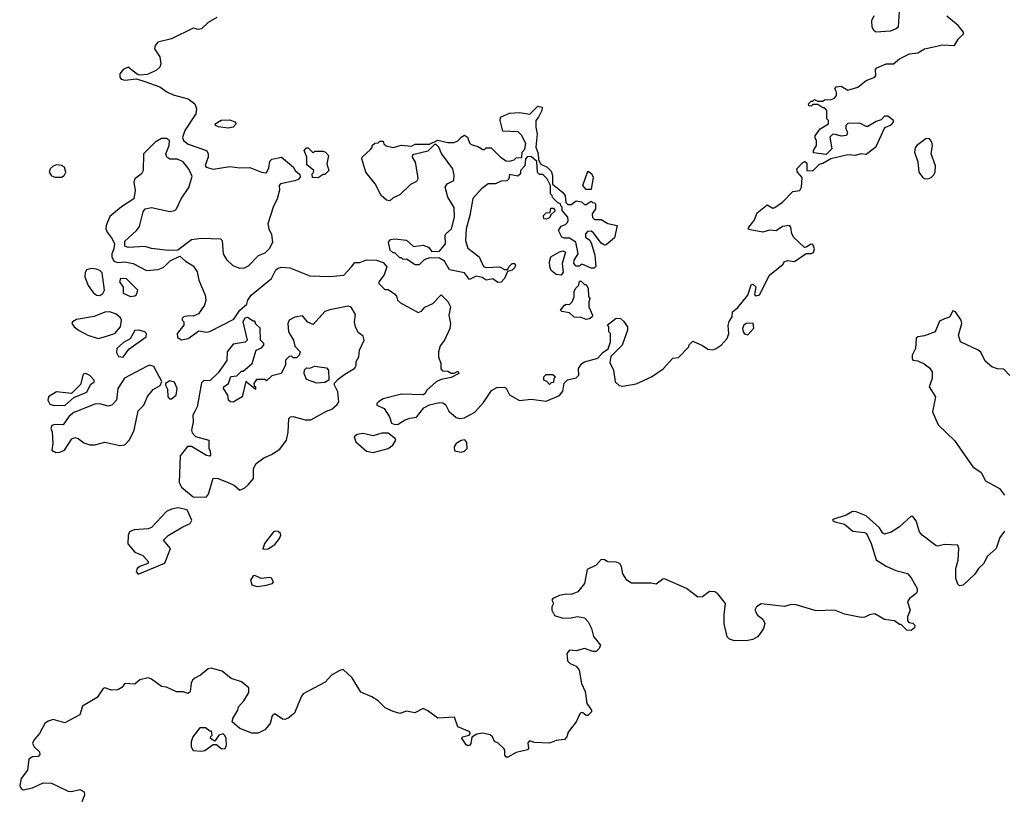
# Model space of a CAD drawing. Extents: x 2106670 to 2323771, y 35271 to 224896.
# Tile 286 of 419: x 2305514 to 2311425, y 120915 to 125569. Entities that reach past the tile are written whole.
import ezdxf

# ---------------------------------------------------------------- set-up
doc = ezdxf.new("R2010")
doc.units = 0

msp = doc.modelspace()

# ---------------------------------------------------------------- linework, layer by layer
at = {"layer": '0CON20XD'}
for points in [[(2310796.7, 125685), (2310787.5, 125525), (2310776.1, 125513.9), (2310739.3, 125500.7), (2310655, 125493.8), (2310642.7, 125502.7), (2310632, 125525), (2310630, 125565), (2310642.5, 125595)], [(2306697.3, 125582.7), (2306645, 125552.5), (2306605, 125513.3), (2306585, 125510), (2306555, 125517.5), (2306425, 125454.3), (2306343.8, 125435), (2306326.2, 125415), (2306323.8, 125395), (2306355.5, 125345.5), (2306361.9, 125305), (2306355, 125284), (2306335, 125266), (2306280.4, 125239.5), (2306236.1, 125236.1), (2306220.8, 125240.8), (2306185, 125268.8), (2306165, 125283.3), (2306135, 125270), (2306116, 125245), (2306114.2, 125224.2), (2306122.5, 125212.5), (2306145, 125206), (2306215, 125213.3), (2306265, 125198.8), (2306355, 125166.7), (2306396.3, 125136.3), (2306435, 125119.1), (2306525, 125094.2), (2306565, 125063.8), (2306575.8, 125035), (2306570.8, 125005), (2306505, 124903.3), (2306491.7, 124861.7), (2306496.7, 124845), (2306525, 124821.2), (2306636.2, 124785), (2306645.6, 124765.6), (2306645.7, 124745), (2306627.5, 124695), (2306633.8, 124683.8), (2306675, 124671.2), (2306775, 124688), (2306835, 124680), (2306895, 124681.2), (2306965, 124653.3), (2306995, 124650), (2307009.3, 124680.7), (2307015, 124720), (2307028.3, 124731.7), (2307085, 124743.3), (2307156.7, 124685), (2307166.2, 124666.2), (2307195, 124640), (2307197.5, 124625), (2307185, 124610), (2307165, 124602.5), (2307080, 124585), (2307072.5, 124575), (2307073, 124547), (2307059.2, 124495), (2307035.8, 124445), (2307003.8, 124345), (2307008.8, 124315), (2307025, 124280), (2307032.5, 124235), (2307013, 124197), (2306985, 124167.5), (2306945, 124151.2), (2306885, 124090), (2306862.3, 124077.7), (2306835, 124075.8), (2306795, 124091.9), (2306758.6, 124125), (2306737.1, 124165), (2306731.7, 124241.7), (2306721.7, 124251.7), (2306605, 124255.7), (2306545, 124248), (2306463.6, 124186.4), (2306405, 124183.8), (2306305, 124195.6), (2306265, 124207.1), (2306165, 124202.5), (2306145, 124210), (2306145, 124240), (2306215, 124303.8), (2306232.4, 124327.6), (2306254.6, 124415.4), (2306266.5, 124433.5), (2306305, 124442.9), (2306415, 124418.8), (2306445, 124423.3), (2306455, 124433.3), (2306484.2, 124495), (2306528.9, 124561.1), (2306548.3, 124628.3), (2306530.9, 124670.9), (2306495.6, 124715.6), (2306462.1, 124732.1), (2306415, 124732.2), (2306398, 124745), (2306390.8, 124765), (2306412, 124815), (2306413.3, 124843.3), (2306395.6, 124855.6), (2306365, 124856.7), (2306326.2, 124835), (2306257.5, 124765), (2306255.8, 124665), (2306245, 124644), (2306205.9, 124614.1), (2306198.8, 124595), (2306207.1, 124545), (2306198.6, 124495), (2306124.8, 124445.2), (2306055, 124388.1), (2306032.5, 124335), (2306032, 124315), (2306040, 124295), (2306070, 124255), (2306082.5, 124225), (2306080, 124195), (2306066.7, 124165), (2306066.7, 124145), (2306079.3, 124119.3), (2306102.3, 124112.3), (2306145, 124116), (2306195, 124106.9), (2306275, 124064.4), (2306345, 124070.6), (2306375, 124082.5), (2306392.2, 124097.8), (2306417.7, 124122.3), (2306475, 124150), (2306509.6, 124119.5), (2306555, 124091.2), (2306580, 124055), (2306589.2, 124005), (2306628.1, 123915), (2306631.4, 123885), (2306624.3, 123855.7), (2306587, 123803), (2306555, 123790), (2306525, 123792.5), (2306500, 123785), (2306490, 123775), (2306490, 123765), (2306500, 123755), (2306500, 123735), (2306460, 123685), (2306461.7, 123661.7), (2306485, 123648.8), (2306525, 123656.7), (2306588.3, 123701.7), (2306635, 123694), (2306655, 123698), (2306798.9, 123771.1), (2306835, 123825.8), (2306878.3, 123861.7), (2306883.8, 123885), (2306904, 123915), (2307024.6, 124015.4), (2307052.4, 124067.6), (2307065, 124078.8), (2307085, 124084), (2307135, 124080), (2307255, 124032), (2307375, 124027.5), (2307460, 124035), (2307506.7, 124085), (2307525, 124112.5), (2307555, 124112.5), (2307595, 124127.5), (2307655, 124126.7), (2307695, 124112.5), (2307717.5, 124085), (2307701.7, 124038.3), (2307670, 123995), (2307670, 123985), (2307705, 123950), (2307725, 123950), (2307763, 123923), (2307775, 123910), (2307782.5, 123885), (2307799.3, 123869.3), (2307905, 123812.5), (2307925, 123820), (2307946.4, 123843.6), (2307995, 123866.2), (2308045, 123918.8), (2308085, 123877.5), (2308099.4, 123845), (2308090.8, 123795), (2308099.2, 123745), (2308095.8, 123715), (2308065, 123646.7), (2308038.3, 123611.7), (2308028, 123575), (2308028.8, 123545), (2308042.5, 123505), (2308043, 123473), (2308051.7, 123461.7), (2308085, 123460), (2308105, 123447.5), (2308121.7, 123448.3), (2308145, 123460), (2308150, 123445), (2308105, 123422.5), (2308045, 123410), (2308013.9, 123396.1), (2307957.5, 123345), (2307946.7, 123323.3), (2307935, 123317.5), (2307805, 123321.2), (2307695, 123293.3), (2307667.5, 123275), (2307657.5, 123265), (2307657.5, 123255), (2307702.5, 123235), (2307733.3, 123185), (2307745, 123147.5), (2307765, 123140), (2307785, 123142.5), (2307827.5, 123167.5), (2307855, 123178.8), (2307895, 123183.8), (2307939.3, 123240.7), (2307975, 123257.5), (2308035, 123271.2), (2308055, 123270), (2308069.6, 123259.5), (2308090.7, 123220.7), (2308135, 123181.4), (2308155, 123175.7), (2308185, 123180.6), (2308245.3, 123214.7), (2308297.4, 123272.6), (2308347, 123343), (2308378.3, 123361.7), (2308423, 123363), (2308435, 123357.5), (2308455, 123317.5), (2308515, 123284.3), (2308585, 123291.4), (2308675, 123280), (2308755, 123313.3), (2308775, 123340), (2308781.7, 123388.3), (2308801.7, 123408.3), (2308855, 123420), (2308870, 123435), (2308867.5, 123475), (2308887.5, 123505), (2308905, 123516.7), (2308985, 123537.5), (2309015, 123571.2), (2309046.2, 123593.8), (2309060, 123635), (2309060, 123685), (2309050, 123695), (2309050, 123725), (2309040, 123735), (2309095, 123777.5), (2309120, 123775), (2309139.6, 123759.5), (2309162.5, 123725), (2309162.5, 123705), (2309130, 123615), (2309061.7, 123548.3), (2309057.5, 123512.5)], [(2309057.5, 123512.5), (2309078.8, 123465), (2309088.8, 123395), (2309113, 123373), (2309135, 123370.8), (2309215, 123384.3), (2309306, 123425), (2309376.8, 123473.2), (2309435, 123537.5), (2309468.3, 123541.7), (2309530, 123605), (2309530, 123615), (2309555, 123640), (2309613.6, 123613.6), (2309645, 123591.2), (2309675, 123588), (2309695, 123596), (2309724.2, 123615.8), (2309760, 123655), (2309770, 123685), (2309767, 123733), (2309773, 123757), (2309790, 123785), (2309792.5, 123815), (2309825, 123842.5), (2309884.3, 123915.7), (2309905, 123977.5), (2309915, 123982.5), (2309933.3, 123965), (2309925, 123920), (2309935, 123912.5), (2309955, 123917.5), (2310015.8, 124035), (2310097.7, 124102.3), (2310104, 124116), (2310125.9, 124124.1), (2310165, 124117.5), (2310235, 124166.7), (2310265, 124165.6), (2310278.2, 124171.8), (2310285.5, 124195), (2310275, 124219.2), (2310265, 124221.4), (2310235.9, 124204.1), (2310225, 124202.5), (2310161.2, 124261.2), (2310148.8, 124285), (2310143.3, 124325), (2310135, 124333.3), (2310092.5, 124327.5), (2310055, 124301.2), (2310015, 124306), (2309975, 124293.6), (2309898.3, 124308.3), (2309887.5, 124315), (2309890, 124325), (2309922.5, 124365), (2309940.9, 124409.1), (2310001.7, 124458.3), (2310035, 124438.8), (2310047.7, 124442.3), (2310092.5, 124475), (2310155, 124537.5), (2310197.5, 124545), (2310206.7, 124565), (2310211.7, 124621.7), (2310183.3, 124655), (2310180, 124675), (2310215, 124712.5), (2310227.5, 124717.5), (2310238.3, 124708.3), (2310240, 124665), (2310275, 124662.5), (2310315, 124702.5), (2310335, 124707.5), (2310383.8, 124736.2), (2310485, 124760.6), (2310533.9, 124756.1), (2310565, 124766.7), (2310595, 124762.5), (2310655, 124807.5), (2310707, 124923), (2310745, 124937.5), (2310760, 124955), (2310760, 124965), (2310725, 124990), (2310705, 124990), (2310685, 124967.5), (2310655, 124957.5), (2310605, 124927.5), (2310595, 124927.5), (2310558.3, 124948.3), (2310485, 124946.7), (2310472.5, 124935), (2310472.5, 124915), (2310482.5, 124895), (2310477.5, 124875), (2310445, 124870), (2310410.7, 124880.7), (2310395, 124882.5), (2310377.5, 124865), (2310390, 124795), (2310355, 124760), (2310280, 124770), (2310280, 124785), (2310297.5, 124815), (2310297.5, 124845), (2310288.3, 124858.3), (2310288.3, 124871.7), (2310320, 124915), (2310370, 124945), (2310370, 124965), (2310360, 124975), (2310360, 125025), (2310345, 125040), (2310335, 125040), (2310305, 125060), (2310275, 125060), (2310265, 125050), (2310251.7, 125051.7), (2310250, 125065), (2310265, 125080), (2310275, 125080), (2310285, 125090), (2310305, 125080), (2310335, 125080), (2310345, 125087.5), (2310385, 125090), (2310405, 125097.5), (2310417.5, 125115), (2310417.5, 125135), (2310407.5, 125155), (2310415, 125166.7), (2310445, 125170), (2310485, 125146.2), (2310545, 125164), (2310595, 125204), (2310646.7, 125225), (2310653.3, 125235), (2310650.7, 125269.3), (2310659.3, 125280.7), (2310715, 125303.3), (2310760, 125305), (2310795, 125333.3), (2310856.1, 125363.9), (2310905, 125371.2), (2310946.1, 125393.9), (2311055, 125418.8), (2311125, 125413.8), (2311147, 125453), (2311180, 125485), (2311180, 125495), (2311147.5, 125535), (2311080.3, 125590.3)], [(2308385, 123991.2), (2308355, 124013.8), (2308315, 124006), (2308291.1, 124021.1), (2308255, 124029.2), (2308215, 124010), (2308185, 124050), (2308095, 124067.5), (2308065, 124120), (2308035, 124137.5), (2307975, 124140), (2307941.2, 124128.8), (2307912.5, 124097.5), (2307887.7, 124097.7), (2307835, 124132.5), (2307815, 124130), (2307805, 124140), (2307795, 124140), (2307765, 124170), (2307755, 124170), (2307737, 124187), (2307728.8, 124235), (2307740, 124250), (2307765, 124254), (2307835, 124246.2), (2307878.3, 124208.3), (2307935, 124216.2), (2307967.5, 124205), (2307988.3, 124178.3), (2308035, 124180), (2308070, 124225), (2308067.5, 124275), (2308072.5, 124285), (2308106.7, 124315), (2308123.3, 124385), (2308123, 124443), (2308083.3, 124505), (2308067.5, 124565), (2308080, 124585), (2308120, 124605), (2308122.5, 124635), (2308113.3, 124675), (2308046.4, 124766.4), (2308030, 124805), (2308015, 124820), (2308005, 124820), (2307965, 124780), (2307871.7, 124758.3), (2307870, 124745), (2307887.5, 124715), (2307902, 124632), (2307903.8, 124615), (2307895, 124597.5), (2307859.6, 124580.5), (2307795, 124518), (2307755, 124500.8), (2307735, 124482.5), (2307715, 124485.8), (2307683.8, 124515), (2307647.5, 124585), (2307592.5, 124655), (2307567.5, 124735), (2307570, 124745), (2307619.3, 124790.7), (2307630, 124805), (2307630, 124815), (2307645, 124827.5), (2307665, 124830), (2307675, 124840), (2307695, 124840), (2307700, 124825), (2307713, 124813), (2307755, 124802.5), (2307805, 124816.7), (2307865, 124810), (2307888.3, 124821.7), (2307975, 124822.5), (2308025, 124846.2), (2308085, 124832.5), (2308123, 124833), (2308145, 124842.5), (2308163.3, 124865), (2308185, 124875.8), (2308201.2, 124865), (2308215, 124830), (2308225, 124820), (2308265, 124807.5), (2308295, 124790), (2308305, 124790), (2308315, 124800), (2308345, 124800), (2308400, 124745), (2308435, 124722.5), (2308455, 124720), (2308481.7, 124728.3), (2308495, 124740), (2308528.3, 124741.7), (2308530, 124775), (2308547, 124793), (2308553, 124827), (2308526.1, 124876.1), (2308506.1, 124896.1), (2308415, 124900), (2308397.5, 124965), (2308400, 124985), (2308455, 125008.8), (2308515, 125011.2), (2308577, 125003), (2308625, 125050), (2308650, 125045), (2308647.5, 125025), (2308627.5, 124985), (2308612.5, 124965), (2308612.5, 124925), (2308620, 124885), (2308613.3, 124805), (2308626.4, 124766.4), (2308628.3, 124728.3), (2308641.7, 124701.7), (2308680, 124685), (2308705, 124660), (2308712.5, 124635), (2308711.7, 124581.7), (2308772.5, 124535), (2308787.5, 124515), (2308792.5, 124472.5), (2308805, 124460), (2308825, 124460), (2308855, 124482.5), (2308887, 124477), (2308905, 124460), (2308915, 124460), (2308945, 124480), (2308951.7, 124471.7), (2308965, 124470), (2308970, 124465), (2308970, 124435), (2308950, 124405), (2308951.7, 124381.7), (2308965, 124370), (2309005, 124370), (2309045, 124346.7), (2309100, 124335), (2309085, 124260), (2309035, 124217.5), (2309025, 124216.7), (2309005, 124227.5), (2308959.3, 124289.3), (2308945, 124300), (2308921.7, 124298.3), (2308910, 124285), (2308910, 124265), (2308936.4, 124246.4), (2308947.5, 124225), (2308966.4, 124156.4), (2308971.7, 124088.3), (2308961.7, 124078.3), (2308945, 124077.5), (2308895, 124100), (2308885, 124100), (2308875, 124090), (2308855, 124090), (2308840, 124105), (2308842.5, 124125), (2308866.7, 124165), (2308853.3, 124233.3), (2308815, 124257.5), (2308785, 124257.5), (2308767.5, 124265), (2308747.5, 124305), (2308765, 124330), (2308790.7, 124339.3), (2308800.4, 124349.5), (2308806.2, 124365), (2308804, 124384), (2308770, 124425), (2308770, 124445), (2308761.7, 124451.7), (2308760, 124465), (2308745, 124470), (2308711.7, 124501.7), (2308710, 124515), (2308700, 124525), (2308700, 124575), (2308680, 124615), (2308655, 124640), (2308635, 124640), (2308621.7, 124651.7), (2308618.3, 124718.3), (2308587, 124747), (2308561.7, 124748.3), (2308550, 124735), (2308547, 124693), (2308520, 124665), (2308520, 124645), (2308505, 124630), (2308455, 124640), (2308450, 124615), (2308438.3, 124601.7), (2308405, 124600), (2308370, 124585), (2308326.4, 124583.6), (2308286.1, 124553.9), (2308234.3, 124495.7), (2308216, 124395), (2308193.8, 124315), (2308190, 124245), (2308205, 124197.5), (2308272.5, 124145), (2308298.3, 124088.3), (2308315, 124082.5), (2308395, 124086.7), (2308425, 124070), (2308445, 124070), (2308450, 124085), (2308470, 124105), (2308486.7, 124106.7), (2308490, 124095), (2308485, 124080), (2308470, 124065), (2308441.7, 124058.3), (2308423.8, 124015), (2308405, 123993.8), (2308385, 123991.2)], [(2306765, 124918.8), (2306707, 124927), (2306690, 124935), (2306687.5, 124945), (2306723, 124967), (2306775, 124968.8), (2306806.1, 124956.1), (2306812.5, 124945), (2306795, 124924), (2306765, 124918.8)], [(2310965, 124613.8), (2310985, 124621.2), (2311002.1, 124637.9), (2311009.4, 124655), (2311011.7, 124691.7), (2310986.2, 124765), (2310993.8, 124815), (2310988.8, 124835), (2310975, 124853.3), (2310955, 124856.2), (2310898.8, 124815), (2310889.6, 124800.5), (2310886.2, 124775), (2310906.1, 124716.1), (2310911.2, 124655), (2310933.3, 124625), (2310946.1, 124616.1), (2310965, 124613.8)], [(2307305, 124620), (2307271.7, 124621.7), (2307270, 124645), (2307278.3, 124651.7), (2307280, 124665), (2307238.3, 124698.3), (2307237.5, 124745), (2307222.5, 124785), (2307235, 124800), (2307245, 124800), (2307275, 124770), (2307285, 124780), (2307335, 124780), (2307350, 124775), (2307367.5, 124755), (2307356.7, 124705), (2307370, 124665), (2307345, 124640), (2307335, 124640), (2307305, 124620)], [(2305765, 124624.3), (2305780, 124635), (2305790.8, 124655), (2305783.8, 124685), (2305765, 124694.4), (2305735, 124697.8), (2305715, 124690.8), (2305697.5, 124675), (2305691.4, 124655), (2305705, 124632.5), (2305725, 124624.4), (2305765, 124624.3)], [(2308945, 124550), (2308915, 124550), (2308893.6, 124573.6), (2308925, 124660), (2308946.4, 124646.4), (2308956.2, 124625), (2308945, 124550)], [(2308675, 124372.5), (2308660, 124375), (2308657.5, 124395), (2308675, 124410), (2308698.3, 124411.7), (2308701.7, 124438.3), (2308718.3, 124438.3), (2308728.3, 124421.7), (2308701.7, 124398.3), (2308695, 124380), (2308675, 124372.5)], [(2308765, 124036.7), (2308735, 124040), (2308704.5, 124064.5), (2308695.8, 124085), (2308694.3, 124115), (2308702.5, 124145), (2308754.3, 124175.7), (2308775, 124181.2), (2308790, 124175), (2308770, 124105), (2308776.1, 124053.9), (2308765, 124036.7)], [(2305995, 123913.3), (2306013.3, 123925), (2306023.8, 123945), (2306009.6, 124049.5), (2305994.1, 124064.1), (2305972.7, 124072.7), (2305944.3, 124075.7), (2305915, 124068), (2305907.3, 124052.7), (2305905.7, 124025), (2305925, 123973.3), (2305955, 123932), (2305975, 123916.2), (2305995, 123913.3)], [(2306178.3, 123908.3), (2306205, 123912.5), (2306215, 123920), (2306222.5, 123945), (2306155, 124013.8), (2306120, 124015), (2306112.9, 123995), (2306134.2, 123964.2), (2306135, 123927.5), (2306178.3, 123908.3)], [(2308915, 123770), (2308885, 123782.5), (2308843, 123783), (2308815, 123810), (2308768.3, 123818.3), (2308760, 123825), (2308783.9, 123856.1), (2308795, 123862.5), (2308815, 123860), (2308830, 123875), (2308842.5, 123905), (2308843, 123937), (2308850, 123955), (2308870, 123975), (2308875, 124000), (2308885, 124000), (2308905, 123980), (2308915, 123980), (2308927, 123957), (2308928.3, 123908.3), (2308937.5, 123895), (2308930, 123875), (2308930, 123845), (2308952.5, 123795), (2308950, 123785), (2308935, 123773.3), (2308915, 123770)], [(2306625, 122704.2), (2306635, 122706.7), (2306647.7, 122722.3), (2306675, 122817.5), (2306705, 122816.7), (2306780, 122785), (2306803.6, 122773.6), (2306835, 122746.7), (2306865, 122760), (2306885, 122778), (2306917.5, 122815), (2306918, 122875), (2306933.3, 122905), (2306979.6, 122940.5), (2307025, 122958.8), (2307075, 122992.5), (2307116.2, 123045), (2307125.9, 123094.1), (2307130, 123175), (2307140, 123185), (2307155, 123187.5), (2307228.3, 123168.3), (2307261.7, 123168.3), (2307355, 123220), (2307388.3, 123231.7), (2307420.4, 123259.5), (2307428.8, 123275), (2307423.3, 123335), (2307403.3, 123375), (2307403, 123387), (2307425, 123412.5), (2307465, 123442.5), (2307525, 123477.5), (2307533.3, 123495), (2307533, 123517), (2307550, 123545), (2307553.8, 123585), (2307582.5, 123645), (2307575, 123670), (2307545, 123692.5), (2307528.8, 123725), (2307523.8, 123755), (2307529.3, 123799.3), (2307503, 123843), (2307485, 123850), (2307375, 123827.5), (2307345, 123817.5), (2307275, 123740), (2307243.6, 123753.6), (2307211.7, 123791.7), (2307165, 123783.3), (2307132.5, 123765), (2307123.3, 123745), (2307127.5, 123695), (2307157.5, 123645), (2307165, 123610), (2307197.5, 123575), (2307192.5, 123555), (2307175, 123540), (2307155, 123540), (2307145, 123550), (2307131.7, 123548.3), (2307110, 123525), (2307110, 123495), (2307083.6, 123446.4), (2307028.3, 123431.7), (2306995, 123402.5), (2306985, 123410), (2306935, 123410), (2306920, 123385), (2306921.7, 123371.7), (2306930, 123365), (2306930, 123350), (2306871.7, 123398.3), (2306850, 123305), (2306795, 123273.3), (2306780, 123275), (2306767.5, 123285), (2306762.5, 123315), (2306737.5, 123355), (2306740, 123365), (2306767.5, 123385), (2306781.7, 123428.3), (2306818.3, 123431.7), (2306845, 123460), (2306855, 123460), (2306910, 123505), (2306932.5, 123585), (2306965, 123600), (2306980, 123615), (2306980, 123625), (2306960, 123645), (2306958.3, 123718.3), (2306931.7, 123741.7), (2306925, 123760), (2306915, 123760), (2306881.7, 123781.7), (2306865, 123777.5), (2306853.3, 123755), (2306880, 123645), (2306867, 123633), (2306795, 123622.5), (2306760, 123575), (2306757, 123523), (2306705, 123450), (2306657, 123403), (2306618.3, 123401.7), (2306605, 123390), (2306580, 123245), (2306565, 123217.5), (2306554.1, 123195.9), (2306555.8, 123155), (2306546, 123105), (2306549.6, 123089.5), (2306568.3, 123068.3), (2306650, 123045), (2306650, 122995), (2306658.3, 122981.7), (2306660, 122955), (2306655, 122950), (2306635, 122953.8), (2306545, 123008), (2306521.7, 123008.3), (2306478, 122952), (2306471.7, 122791.7), (2306484.3, 122764.3), (2306555, 122706), (2306625, 122704.2)], [(2305985, 123656.2), (2306015, 123663.8), (2306085, 123685.7), (2306119.4, 123725), (2306125.4, 123765.5), (2306119.4, 123779.4), (2306092.6, 123802.6), (2306055, 123815.7), (2306025, 123814.3), (2305961.1, 123788.9), (2305855, 123770.8), (2305830, 123755), (2305826.2, 123745), (2305841.2, 123725), (2305866.2, 123705), (2305923.3, 123675), (2305985, 123656.2)], [(2311457, 123433), (2311421.7, 123471.7), (2311383.6, 123473.6), (2311350, 123485), (2311310.7, 123520.7), (2311283, 123573), (2311267.5, 123585), (2311162.5, 123635), (2311150, 123675), (2311170, 123745), (2311166.1, 123766.1), (2311132.5, 123815), (2311115, 123822.5), (2311095.9, 123784.1), (2311065, 123773.3), (2311035, 123760), (2311010, 123695), (2310945, 123672), (2310905, 123666.2), (2310895, 123657.5), (2310892.5, 123595), (2310872, 123555), (2310871.2, 123535), (2310876.4, 123526.4), (2310905, 123521.2), (2310944, 123504), (2310975, 123480), (2310991.2, 123455), (2310992.5, 123415), (2310973.8, 123365), (2311012, 123305), (2310994.2, 123215.8), (2311027.7, 123137.7), (2311125, 123043.3), (2311236, 122886), (2311285, 122852.5), (2311312, 122802), (2311395.9, 122755.9), (2311426.7, 122715)], [(2309885, 123677.5), (2309921.7, 123718.3), (2309917, 123747), (2309875, 123746.7), (2309860, 123735), (2309853.3, 123715), (2309856.7, 123695), (2309865, 123683.3), (2309885, 123677.5)], [(2306135, 123544), (2306168.8, 123591.2), (2306273.8, 123665), (2306275.7, 123685), (2306266, 123695), (2306230, 123705), (2306205, 123703.8), (2306176.4, 123653.6), (2306137.7, 123632.3), (2306096.2, 123595), (2306095, 123572.5), (2306107, 123547), (2306135, 123544)], [(2305731.7, 122971.7), (2305755, 122974), (2305783.3, 122985), (2305827, 123053), (2305845, 123062.5), (2305865, 123056.2), (2305898.8, 123028.8), (2305935, 123018.1), (2305965, 123018.1), (2306025, 123033.3), (2306115, 123014.4), (2306145, 123017.5), (2306172.8, 123047.2), (2306201.1, 123105), (2306225, 123222.5), (2306260, 123255), (2306281.7, 123308.3), (2306315, 123350), (2306356.4, 123373.6), (2306367, 123397), (2306318.3, 123488.3), (2306295.8, 123495.8), (2306279.7, 123490.3), (2306143.1, 123416.9), (2306103.6, 123356.4), (2306096, 123285), (2306066.7, 123255), (2306045, 123250), (2305995, 123262.9), (2305965, 123261.4), (2305839.1, 123210.9), (2305810.7, 123189.3), (2305775, 123137.5), (2305725, 123140), (2305707, 123133), (2305701.2, 123115), (2305708.8, 123095), (2305713.3, 123025), (2305707.5, 122985), (2305731.7, 122971.7)], [(2307298.3, 123388.3), (2307235, 123410), (2307222.5, 123445), (2307223, 123467), (2307235, 123480), (2307255, 123477.5), (2307285, 123490), (2307355, 123480), (2307367.5, 123465), (2307370, 123405), (2307345, 123392.5), (2307298.3, 123388.3)], [(2305785, 123254.3), (2305838.3, 123301.7), (2305916.5, 123333.5), (2305939.2, 123380.8), (2305960, 123395), (2305960, 123405), (2305935, 123433.3), (2305910, 123445), (2305895, 123442.5), (2305879.7, 123380.3), (2305825, 123326.7), (2305735, 123336.7), (2305687.5, 123305), (2305682.2, 123285), (2305695, 123262), (2305715, 123256.2), (2305785, 123254.3)], [(2308695, 123380), (2308678.3, 123398.3), (2308660, 123405), (2308660, 123425), (2308675, 123440), (2308715, 123440), (2308730, 123425), (2308720, 123415), (2308718.3, 123391.7), (2308705, 123390), (2308695, 123380)], [(2306425, 123293.3), (2306453.6, 123316.4), (2306458.8, 123355), (2306443, 123393), (2306415, 123402.5), (2306390, 123385), (2306390, 123375), (2306401.7, 123351.7), (2306402.5, 123305), (2306413.9, 123293.9), (2306425, 123293.3)], [(2307635, 122971.2), (2307725, 122996), (2307753.3, 123015), (2307772.5, 123045), (2307767.5, 123055), (2307725, 123087.5), (2307687, 123087), (2307635, 123072.5), (2307575, 123086.2), (2307539.3, 123080.7), (2307522.5, 123065), (2307532.5, 123035), (2307595, 122980), (2307635, 122971.2)], [(2308165, 122973.8), (2308185, 122980), (2308200, 122995), (2308198.3, 123031.7), (2308187, 123047), (2308165, 123043.3), (2308135, 123026.2), (2308121.2, 123005), (2308125, 122982.5), (2308165, 122973.8)], [(2311247.7, 122242.3), (2311177.5, 122175), (2311155, 122172.5), (2311145, 122182.5), (2311134, 122216), (2311134.2, 122275), (2311146.7, 122325), (2311152, 122395), (2311146, 122416), (2311065, 122418.9), (2311025, 122410), (2311013, 122413), (2310932, 122475), (2310916, 122495), (2310895, 122562.5), (2310875, 122587.5), (2310865, 122590), (2310795.8, 122525), (2310745, 122492.9), (2310705, 122482.5), (2310695, 122486.7), (2310675, 122519.4), (2310595, 122592.5), (2310535, 122616.5), (2310513.3, 122616.7), (2310475, 122595.6), (2310395, 122570), (2310394.1, 122564.1), (2310410, 122555), (2310465, 122542.2), (2310515, 122498.8), (2310585, 122491.2), (2310597.5, 122485), (2310625.8, 122425.8), (2310655, 122326.7), (2310715, 122290), (2310773.9, 122263.9), (2310842.5, 122245), (2310865, 122220.6), (2310901.1, 122155), (2310901.7, 122138.3), (2310895, 122126.2), (2310856, 122095), (2310843.8, 122075), (2310860, 122025), (2310843.3, 121985), (2310843, 121963), (2310851.7, 121951.7), (2310875, 121947.5), (2310887.5, 121935), (2310885, 121920), (2310865, 121903.3), (2310840, 121905), (2310805, 121940), (2310795, 121940), (2310765, 121962.5), (2310705, 121970), (2310647, 122003), (2310615, 121997.5), (2310586.4, 121983.6), (2310565, 121982.5), (2310465, 122002.5), (2310405, 122026), (2310295, 122022), (2310175, 122056.9), (2310145, 122058.6), (2310105, 122048), (2309965, 122063.3), (2309937.5, 122045), (2309927.5, 122025), (2309942.5, 121995), (2309975, 121972.5), (2309986.2, 121945), (2309980, 121915), (2309960, 121885), (2309942.5, 121865), (2309915, 121850), (2309885, 121843.3), (2309805, 121842.5), (2309775, 121852.5), (2309760, 121865), (2309743.9, 121943.9), (2309743.3, 121996.7), (2309750, 122065), (2309705, 122123.3), (2309685.9, 122135.9), (2309655, 122136.7), (2309612.5, 122105), (2309585, 122102.9), (2309516.2, 122155), (2309385, 122212.9), (2309375, 122212), (2309335, 122182), (2309305, 122187.5), (2309187.1, 122187.1), (2309158.8, 122205), (2309134.4, 122244.4), (2309127.1, 122287.1), (2309116.7, 122305), (2309095, 122312.9), (2309045, 122316.2), (2309025, 122327.5), (2309005, 122330), (2308973.8, 122295), (2308921.1, 122268.9), (2308904.4, 122185.6), (2308865, 122135.7), (2308825, 122118.8), (2308795, 122120.8), (2308755, 122113.3), (2308714, 122095), (2308708.8, 122085), (2308718.8, 122065), (2308708.8, 122045), (2308707.5, 122025), (2308724.4, 121994.4), (2308775, 121978), (2308825, 121980), (2308861.5, 121988.5), (2308905, 121979.5), (2308925.7, 121955), (2308945.7, 121915), (2308958, 121868), (2308975.8, 121845.8), (2309000, 121815), (2308993.3, 121795), (2308975, 121777.5), (2308955, 121777.5), (2308905, 121796), (2308855, 121781.9), (2308815, 121786), (2308798.8, 121765), (2308801.7, 121721.7), (2308817.5, 121705), (2308855, 121690), (2308872.5, 121665), (2308885.8, 121585), (2308907.6, 121537.6), (2308918.1, 121465), (2308946.7, 121425), (2308946.2, 121415), (2308925, 121392.7), (2308913.8, 121393.8), (2308895, 121410), (2308885, 121411.2), (2308875.8, 121404.2), (2308853.8, 121355), (2308806.9, 121293.1), (2308798.5, 121265), (2308785, 121248.6), (2308735, 121243.3), (2308695, 121226.7), (2308605, 121230.8), (2308575, 121241.2), (2308565, 121230), (2308567.5, 121195), (2308562.4, 121187.6), (2308495, 121172.2), (2308445, 121143.1), (2308433.8, 121143.8), (2308425.8, 121155), (2308426.4, 121185), (2308421.1, 121195), (2308386.6, 121226.6), (2308365, 121236.7), (2308352, 121265), (2308337.6, 121277.6), (2308292.3, 121287.6), (2308258, 121282), (2308227.3, 121262.7), (2308221.2, 121225), (2308215.2, 121214.8), (2308205, 121212.4), (2308195, 121217.5), (2308175.5, 121245.5), (2308167.5, 121255), (2308172, 121265), (2308212.5, 121275), (2308218.8, 121285), (2308216.2, 121295), (2308144.6, 121324.7), (2308125, 121384), (2308025, 121377.1), (2307965, 121421.4), (2307935, 121435.5), (2307885, 121409.2), (2307835, 121420), (2307795, 121405.6), (2307755, 121416.7), (2307708.6, 121438.6), (2307665, 121481.4), (2307628, 121505), (2307562.5, 121532.5), (2307509.8, 121619.8), (2307455, 121670), (2307435, 121664.5), (2307386, 121635), (2307347.1, 121592.9), (2307216.6, 121523.4), (2307202.9, 121505), (2307162.7, 121407.3), (2307125, 121378.1), (2307105, 121369.2), (2307091.7, 121371.7), (2307045, 121402.5), (2307029.3, 121390.7), (2307016.7, 121345), (2306985, 121307.5), (2306945, 121287.5), (2306908.3, 121288.3), (2306835, 121316), (2306790, 121355), (2306793.8, 121375), (2306823.8, 121425), (2306826.7, 121445), (2306858.5, 121481.5), (2306888.8, 121531.2), (2306889.3, 121559.3), (2306845, 121595.4), (2306783.3, 121615), (2306729, 121659), (2306663.2, 121676.8), (2306645, 121673.3), (2306600, 121635), (2306565, 121618), (2306552, 121605), (2306543.4, 121586.6), (2306537.8, 121535), (2306525, 121525.5), (2306495, 121535.7), (2306455, 121535.7), (2306395, 121564.3), (2306365, 121567.5), (2306305, 121612.3), (2306285, 121618.6), (2306235, 121606.7), (2306205, 121582.4), (2306145, 121585.5), (2306127.8, 121562.2), (2306102.2, 121547.8), (2306065.2, 121545.2), (2306025, 121560), (2306014.6, 121555), (2305978.9, 121501.1), (2305890.2, 121449.8), (2305875, 121396.7), (2305785, 121350), (2305715, 121370), (2305685, 121360), (2305664.5, 121345), (2305633.3, 121285), (2305598.8, 121245), (2305591.2, 121225), (2305600, 121205), (2305632.5, 121175), (2305635, 121160), (2305625, 121147.5), (2305590, 121145), (2305569.3, 121130.7), (2305561.4, 121065), (2305522.5, 121015), (2305513.9, 120973.9), (2305522.5, 120955), (2305535, 120947.5), (2305590.3, 120959.7), (2305655, 120988.6), (2305705, 120986.9), (2305805, 120940), (2305825, 120937.5), (2305875, 120950), (2305900, 120935), (2305902.5, 120915), (2305887.5, 120875)], [(2306225, 122242.5), (2306385, 122306.7), (2306418.8, 122395), (2306377.5, 122445), (2306405, 122473.3), (2306493.9, 122526.1), (2306537.5, 122545), (2306546.7, 122565), (2306518.3, 122628.3), (2306465, 122640), (2306425, 122632.5), (2306395, 122617.5), (2306305, 122522.5), (2306285, 122513.3), (2306201.7, 122508.3), (2306173.3, 122495), (2306166, 122474), (2306162.9, 122422.9), (2306205, 122373.3), (2306254.1, 122354.1), (2306286.7, 122315), (2306282.5, 122305), (2306235, 122288.6), (2306218.8, 122275), (2306213.8, 122255), (2306225, 122242.5)], [(2306972.5, 122392.5), (2307005, 122393.3), (2307045, 122420), (2307073.3, 122455), (2307082.5, 122475), (2307080, 122485), (2307065, 122496.7), (2307045, 122500), (2307037.5, 122495), (2306983.9, 122426.1), (2306972.5, 122392.5)], [(2311425, 122500), (2311398.3, 122461.7), (2311376.7, 122395), (2311322.7, 122347.3), (2311301.2, 122305), (2311270, 122275), (2311247.7, 122242.3)], [(2306938.3, 122168.3), (2306985, 122173.8), (2307032.5, 122185), (2307036.7, 122195), (2307025, 122217.5), (2307015, 122222.5), (2306963.9, 122216.1), (2306925, 122233.8), (2306915, 122232.5), (2306900, 122205), (2306908.3, 122178.3), (2306938.3, 122168.3)], [(2306605, 121178.8), (2306625, 121183.3), (2306675, 121220), (2306695, 121220), (2306725, 121192.5), (2306747.5, 121195), (2306756, 121215), (2306753.3, 121255), (2306745, 121272.5), (2306735, 121282.5), (2306710, 121275), (2306685, 121240), (2306660, 121255), (2306661.7, 121268.3), (2306670, 121275), (2306665, 121300), (2306655, 121300), (2306629.3, 121319.3), (2306595, 121320), (2306552.5, 121265), (2306543.6, 121236.4), (2306542.5, 121205), (2306555, 121182.5), (2306605, 121178.8)]]:
    msp.add_lwpolyline(points, dxfattribs=at)

doc.saveas('drawing.dxf')
